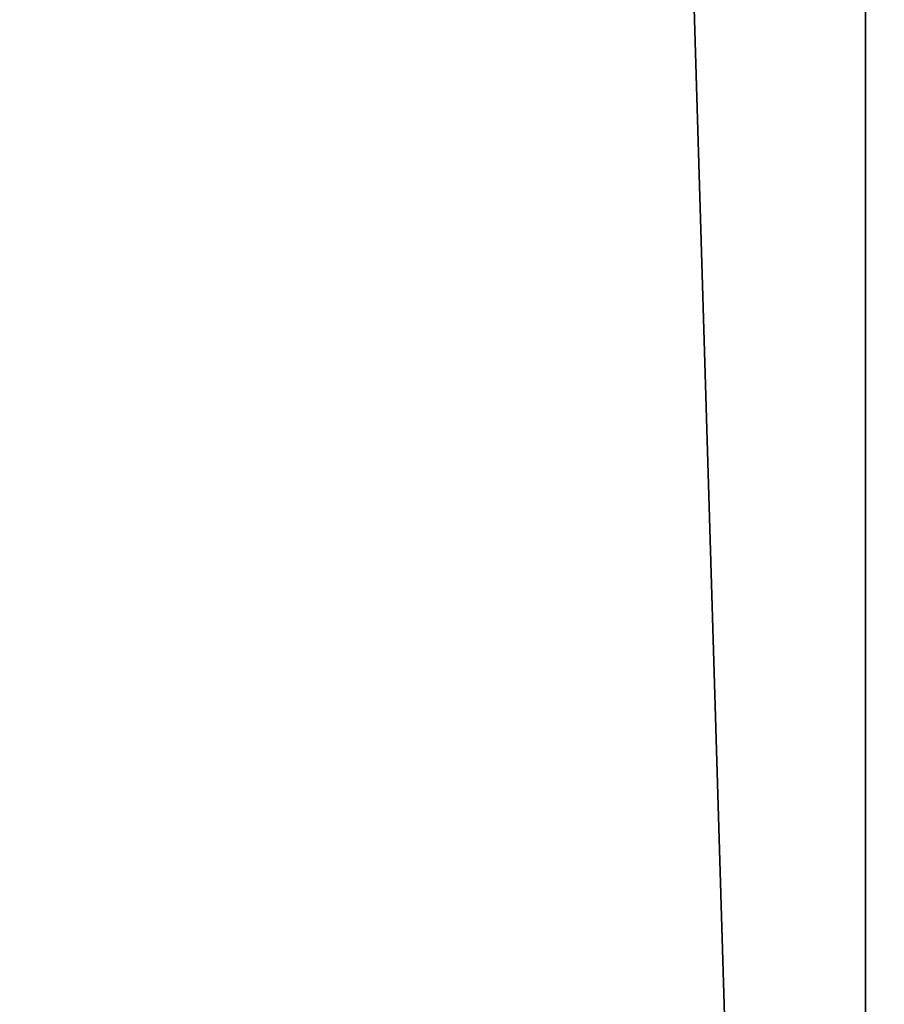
# Model space of a CAD drawing. Header units: millimetres. Extents: x -365 to 365, y -678 to 20.
# Tile 415 of 656: x -3.53 to -2.784, y -44.077 to -43.227. Entities that reach past the tile are written whole.
import ezdxf

# ---------------------------------------------------------------- set-up
doc = ezdxf.new("R2010")
doc.units = ezdxf.units.MM
doc.header["$LTSCALE"] = 65.185185
for name, color, linetype in [('362', 7, 'CONTINUOUS'), ('371', 7, 'CONTINUOUS'), ('373', 7, 'CONTINUOUS')]:
    doc.layers.add(name, color=color, linetype=linetype)

msp = doc.modelspace()

# ---------------------------------------------------------------- linework, layer by layer
at = {"layer": '362', "linetype": 'CONTINUOUS'}
for points in [[(-2, -74.7, 19.85), (-2, 0, 19.85), (-4.0572, -6.35385, 19.03356), (-2, -74.7, 19.85)], [(-2, -74.7, 19.85), (-4.0572, -6.35385, 19.03356), (-4.12132, -74.7, 18.97132), (-2, -74.7, 19.85)]]:
    msp.add_3dface(points, dxfattribs=at)
at = {"layer": '371', "linetype": 'CONTINUOUS'}
for points in [[(-4.7, -74.21118, -6.32043), (-4.7, -41.77377, -13.32871), (-2.79839, -71.56335, -6.89251), (-4.7, -74.21118, -6.32043)], [(-2.79839, -71.56335, -6.89251), (-4.7, -41.77377, -13.32871), (-2.7996, -71.44577, -6.91791), (-2.79839, -71.56335, -6.89251)], [(-2.7996, -71.44577, -6.91791), (-4.7, -41.77377, -13.32871), (-2.8, -71.32857, -6.94323), (-2.7996, -71.44577, -6.91791)], [(-2.8, -71.32857, -6.94323), (-4.7, -41.77377, -13.32871), (-2.8, -41.77377, -13.32871), (-2.8, -71.32857, -6.94323)]]:
    msp.add_3dface(points, dxfattribs=at)
at = {"layer": '373', "linetype": 'CONTINUOUS'}
for points in [[(-2.8, -71.32857, -6.94323), (-2.8, -41.77377, -13.32871), (-2.59113, -41.75589, -13.24596), (-2.8, -71.32857, -6.94323)], [(-2.8, -71.32857, -6.94323), (-2.59113, -41.75589, -13.24596), (-2.58466, -71.30932, -6.85416), (-2.8, -71.32857, -6.94323)]]:
    msp.add_3dface(points, dxfattribs=at)

doc.saveas('drawing.dxf')
